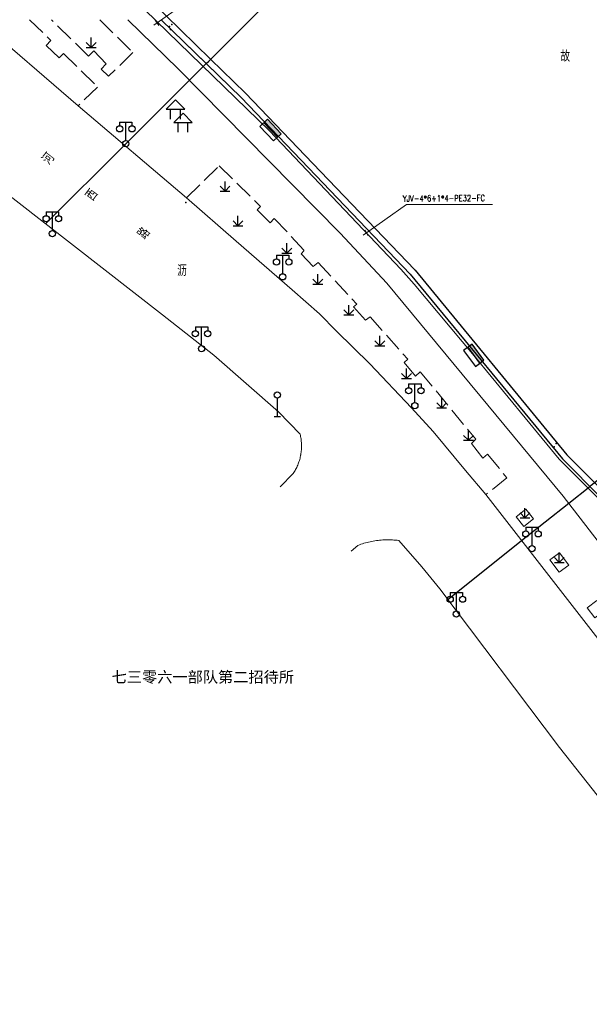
# Model space of a CAD drawing. Extents: x 39508475 to 39522402, y 3783947 to 3795549.
# Tile 316 of 323: x 39517274 to 39517366, y 3793591 to 3793750. Entities that reach past the tile are written whole.
import ezdxf
from ezdxf.enums import TextEntityAlignment as Align

# ---------------------------------------------------------------- set-up
doc = ezdxf.new("R2010")
doc.units = 0
doc.header["$PDSIZE"] = 0.2
doc.linetypes.add('X0', pattern=[4, 3, -1])
doc.layers.get('0').update_dxf_attribs({"linetype": 'CONTINUOUS'})
for name, color, linetype in [('DLSS', 4, 'CONTINUOUS'), ('JCDL_CLKZD', 142, 'CONTINUOUS'), ('JCDL_DMX_F', 30, 'CONTINUOUS'), ('JCDL_JMDD_F', 231, 'CONTINUOUS'), ('JCDL_JT_ZJ', 100, 'CONTINUOUS'), ('JCDL_JTD_F', 100, 'CONTINUOUS'), ('JCDL_SX_ZJ', 5, 'CONTINUOUS'), ('SXSS', 5, 'CONTINUOUS'), ('ZBTZ', 3, 'CONTINUOUS'), ('zdh', 7, 'CONTINUOUS'), ('拆迁面积', 10, 'CONTINUOUS'), ('断面线', 2, 'CONTINUOUS')]:
    doc.layers.add(name, color=color, linetype=linetype)
for name, color, linetype, lineweight in [('JCDL_JMDX', 1, 'CONTINUOUS', 0), ('JCDL_ZBX', 3, 'CONTINUOUS', 0), ('JCDL_ZBX_F', 7, 'CONTINUOUS', 0), ('TEXT1_ZJ', 7, 'CONTINUOUS', 0), ('TEXTL_ZJ', 7, 'CONTINUOUS', 0), ('道路照明-管道', 40, 'CONTINUOUS', 18)]:
    doc.layers.add(name, color=color, linetype=linetype, lineweight=lineweight)
doc.styles.add('HT', font='simhei.ttf')
doc.styles.add('HZ', font='rs', dxfattribs={"width": 0.8, "bigfont": 'hztxt'})
doc.styles.get("Standard").update_dxf_attribs({"font": 'txt', "width": 1.1})
doc.linetypes.add('HOT_WATER_SUPPLY', pattern='A,12.7,-5.08,["HW",Standard,S=2.54,R=0,X=-2.54,Y=-1.27],-5.08', length=22.86)
doc.linetypes.add('X35', pattern='A,2,[150,AAA.SHX,S=1,R=0,X=0,Y=1],2,[177,AAA.SHX,S=1,R=0,X=0,Y=0.8],1e-09', length=4)
doc.linetypes.add('ZIGZAG', pattern='A,0.00254,-5.08,[131,ltypeshp.shx,S=5.08,R=0,X=-5.08,Y=0],-10.16,[131,ltypeshp.shx,S=5.08,R=180,X=5.08,Y=0],-5.08', length=20.32254)

# ---------------------------------------------------------------- blocks, each defined once
blk = doc.blocks.new('4241000')
at = {"color": 0, "linetype": 'Continuous'}
for p, q in [((0, 3), (0, 0)), ((-0.5, 0), (0.5, 0))]:
    blk.add_line(p, q, dxfattribs=at)
blk.add_circle((0, 3.5), 0.5, dxfattribs=at)
blk = doc.blocks.new('9530003')
at = {"color": 0}
for p, q in [((0, 0), (0, 1.6)), ((-0.8, 0), (0.8, 0))]:
    blk.add_line(p, q, dxfattribs=at)
at = {"color": 0, "linetype": 'Continuous'}
for points in [[(0, 0), (-0.8, 0.8)], [(0, 0), (0.8, 0.8)]]:
    blk.add_lwpolyline(points, dxfattribs=at)
blk = doc.blocks.new('3521000')
at = {"color": 0}
for p, q in [((-1, 3.5), (1, 3.5)), ((0, 0.5), (0, 3.5))]:
    blk.add_line(p, q, dxfattribs=at)
at = {"color": 0, "linetype": 'Continuous', "flags": 128}
for points in [[(-1, 3.5), (-1, 2.9)], [(1, 3.5), (1, 2.9)]]:
    blk.add_lwpolyline(points, dxfattribs=at)
at = {"color": 0}
for centre in [(-1, 2.4), (1, 2.4), (0, 0)]:
    blk.add_circle(centre, 0.5, dxfattribs=at)
blk = doc.blocks.new('3621000')
at = {"color": 0}
for p, q in [((0, 3.1), (-1.5, 1.6)), ((-1.5, 1.6), (1.5, 1.6)), ((-0.8, 0), (-0.8, 1.6)), ((1.5, 1.6), (0, 3.1)), ((0.8, 0), (0.8, 1.6))]:
    blk.add_line(p, q, dxfattribs=at)
blk = doc.blocks.new('控制箱')
at = {"layer": '拆迁面积', "ltscale": 0.1}
blk.add_hatch(color=3, dxfattribs=at).paths.add_polyline_path([(39516847.8, 3790949.3), (39516847.8, 3790957.8), (39516815.7, 3790957.8), (39516815.7, 3790949.3)])
at = {"layer": '拆迁面积', "color": 3, "ltscale": 0.1}
blk.add_line((39516815.7, 3790957.8), (39516847.8, 3790957.8), dxfattribs=at)
blk.add_lwpolyline([(39516815.7, 3790966.3), (39516847.8, 3790966.3), (39516847.8, 3790949.3), (39516815.7, 3790949.3)], close=True, dxfattribs=at)

msp = doc.modelspace()

# ---------------------------------------------------------------- linework, layer by layer
at = {"layer": 'DLSS', "linetype": 'Continuous', "lineweight": 20}
for points in [[(39517308.82033, 3793714.1963), (39517300.77099, 3793721.22299), (39517283.28701, 3793736.088), (39517267.13499, 3793750)], [(39517296.87952, 3793702.26557), (39517258.858, 3793731.91099), (39517250, 3793738.98814)], [(39517427.46681, 3793570.87739), (39517417.12599, 3793585.264), (39517369.44601, 3793647.051), (39517349.12799, 3793673.22699), (39517345.85499, 3793677.11901), (39517340.62364, 3793683.42257), (39517337.122, 3793687.232), (39517330.4027, 3793694.37269), (39517325.011, 3793699.62699), (39517322.25025, 3793702.45533), (39517317.82001, 3793706.34), (39517308.82033, 3793714.1963)], [(39517315.88701, 3793674.456), (39517317.996, 3793676.607), (39517318.10304, 3793676.77122), (39517318.20573, 3793676.93819), (39517318.30434, 3793677.10761), (39517318.39881, 3793677.27936), (39517318.48909, 3793677.45336), (39517318.57512, 3793677.6295), (39517318.65685, 3793677.80767), (39517318.73423, 3793677.98778), (39517318.80723, 3793678.1697), (39517318.87578, 3793678.35335), (39517318.93987, 3793678.5386), (39517318.99944, 3793678.72535), (39517319.05446, 3793678.9135), (39517319.10491, 3793679.10292), (39517319.15074, 3793679.29351), (39517319.19194, 3793679.48516), (39517319.20862, 3793679.57208), (39517319.22847, 3793679.67775), (39517319.26032, 3793679.87116), (39517319.28748, 3793680.0653), (39517319.30991, 3793680.26003), (39517319.32762, 3793680.45526), (39517319.34058, 3793680.65085), (39517319.3488, 3793680.8467), (39517319.35226, 3793681.0427), (39517319.35096, 3793681.23872), (39517319.34492, 3793681.43465), (39517319.33412, 3793681.63037), (39517319.31857, 3793681.82578), (39517319.29829, 3793682.02075), (39517319.27329, 3793682.21518), (39517319.24358, 3793682.40894), (39517319.20918, 3793682.60192), (39517319.1701, 3793682.79401), (39517319.12599, 3793682.985), (39517315.608, 3793686.604), (39517305.18601, 3793695.789), (39517296.87952, 3793702.26557)], [(39517327.379, 3793664.079), (39517328.45901, 3793665.008), (39517328.70048, 3793665.09928), (39517328.94381, 3793665.18551), (39517329.18875, 3793665.26704), (39517329.43522, 3793665.34384), (39517329.68312, 3793665.41587), (39517329.93237, 3793665.48312), (39517330.18286, 3793665.54555), (39517330.43451, 3793665.60315), (39517330.68722, 3793665.65589), (39517330.9409, 3793665.70375), (39517331.19545, 3793665.74672), (39517331.45079, 3793665.78478), (39517331.66435, 3793665.81234), (39517331.70681, 3793665.81791), (39517331.96342, 3793665.84611), (39517332.22052, 3793665.86935), (39517332.47803, 3793665.88765), (39517332.73584, 3793665.90098), (39517332.99386, 3793665.90934), (39517333.25199, 3793665.91273), (39517333.51015, 3793665.91115), (39517333.76822, 3793665.90459), (39517334.02612, 3793665.89307), (39517334.28374, 3793665.87659), (39517334.54101, 3793665.85514), (39517334.79781, 3793665.82874), (39517335.054, 3793665.79699), (39517338.766, 3793661.52), (39517341.695, 3793657.961), (39517361.02, 3793632.34099), (39517393.722, 3793590.946)]]:
    msp.add_lwpolyline(points, dxfattribs=at)
at = {"layer": 'JCDL_CLKZD'}
msp.add_point((39517300.686, 3793720.46), dxfattribs=at)
at = {"layer": 'JCDL_DMX_F', "color": 3, "linetype": 'X35', "lineweight": 0}
for points in [[(39517291.29191, 3793750), (39517299.44401, 3793742.04801), (39517317.84839, 3793723.3671)], [(39517317.84839, 3793723.3671), (39517325.60101, 3793715.49799), (39517333.15399, 3793707.387), (39517361.61392, 3793672.99573), (39517381.688, 3793646.922), (39517431.69003, 3793578.87179)]]:
    msp.add_lwpolyline(points, dxfattribs=at)
at = {"layer": 'JCDL_JMDX', "color": 6, "lineweight": 0}
for points in [[(39517320.4746, 3793726.03521), (39517309.587, 3793737.41199), (39517296.70023, 3793750)], [(39517367.75599, 3793672.69799), (39517361.48, 3793678.983), (39517336.918, 3793708.85299), (39517320.4746, 3793726.03521)]]:
    msp.add_lwpolyline(points, dxfattribs=at)
at = {"layer": 'JCDL_ZBX', "color": 114, "linetype": 'Continuous', "lineweight": 0, "true_color": 0x009944}
for points in [[(39517355.59899, 3793670.84601), (39517354.04401, 3793669.611), (39517355.2816, 3793668.05272), (39517356.83661, 3793669.28771), (39517355.59899, 3793670.84601)], [(39517360.998, 3793663.82699), (39517359.46, 3793662.65299), (39517360.97746, 3793660.66506), (39517362.51545, 3793661.83906), (39517360.998, 3793663.82699)], [(39517367.04601, 3793656.09599), (39517365.48499, 3793654.922), (39517366.70633, 3793653.29807), (39517368.26734, 3793654.47207), (39517367.04601, 3793656.09599)]]:
    msp.add_lwpolyline(points, dxfattribs=at)
at = {"layer": 'JCDL_ZBX_F', "color": 114, "linetype": 'X0', "lineweight": 0, "true_color": 0x009944}
for points in [[(39517275.39761, 3793750), (39517278.87759, 3793746.61827), (39517278.122, 3793745.852), (39517280.222, 3793743.84401), (39517280.929, 3793744.55), (39517286.41601, 3793739.10001), (39517283.28701, 3793736.088)], [(39517286.75512, 3793750), (39517292.13001, 3793744.692), (39517288.19523, 3793740.84914), (39517286.9888, 3793741.98209), (39517287.823, 3793742.888), (39517285.796, 3793744.97501), (39517284.961, 3793744.12599), (39517278.97067, 3793750)], [(39517300.77099, 3793721.22299), (39517306.05481, 3793726.36509), (39517312.71501, 3793719.793), (39517312.16582, 3793719.2349), (39517312.9838, 3793718.42558)], [(39517312.9838, 3793718.42558), (39517314.27201, 3793717.151), (39517314.95599, 3793717.867), (39517319.796, 3793712.70201), (39517319.299, 3793712.136), (39517321.22001, 3793710.118), (39517322.064, 3793710.73001), (39517328.266, 3793704.01199), (39517327.76471, 3793703.55668), (39517329.71, 3793701.415), (39517330.415, 3793701.98801), (39517336.49799, 3793695.092), (39517335.91433, 3793694.55938), (39517337.77647, 3793692.38758), (39517338.534, 3793693.06301), (39517347.49339, 3793682.17913), (39517346.798, 3793681.503), (39517348.65621, 3793679.09883), (39517349.402, 3793679.746), (39517352.522, 3793675.92799), (39517349.12799, 3793673.22699)]]:
    msp.add_lwpolyline(points, dxfattribs=at)
at = {"layer": 'SXSS', "color": 6, "linetype": 'HOT_WATER_SUPPLY', "ltscale": 0.5, "flags": 128}
msp.add_lwpolyline([(39517091.34884, 3793938.89823), (39517120.73678, 3793918.6078), (39517129.27617, 3793912.71192, -0.018762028), (39517129.33626, 3793912.66701), (39517137.34558, 3793906.19924), (39517140.22166, 3793904.31506), (39517140.9423, 3793903.97077), (39517141.49897, 3793903.73419), (39517142.05454, 3793903.52245, -0.061990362), (39517142.27273, 3793903.40664), (39517145.01232, 3793901.48462, -0.033278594), (39517145.11585, 3793901.40119), (39517160.47786, 3793887.2372, -0.038232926), (39517160.5819, 3793887.12541), (39517161.5849, 3793885.86742, -0.026156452), (39517161.64572, 3793885.78237), (39517162.68145, 3793884.16112), (39517164.06474, 3793881.99581), (39517165.75411, 3793879.64999), (39517166.65616, 3793878.60953), (39517217.02042, 3793829.19259), (39517218.30974, 3793830.65127, -0.418890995), (39517219.73314, 3793830.72761), (39517234.88913, 3793816.8946, -0.41421405), (39517234.95361, 3793815.48186), (39517233.15187, 3793813.50781), (39517234.99919, 3793811.66848), (39517250.69877, 3793796.33288), (39517297.39899, 3793750.71535), (39517304.66093, 3793743.62178), (39517310.28576, 3793738.12734, -0.008424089), (39517310.30947, 3793738.1034), (39517321.19707, 3793726.72661), (39517337.64047, 3793709.5444, -0.018812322), (39517337.6904, 3793709.48813), (39517362.22173, 3793679.65543), (39517368.33766, 3793673.53072), (39517369.34764, 3793673.06343, -0.022707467), (39517369.42821, 3793673.02161), (39517370.43435, 3793672.43998, -0.024977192), (39517370.51819, 3793672.38575), (39517371.67071, 3793671.55591, -0.02848419), (39517371.75916, 3793671.48423), (39517373.00069, 3793670.35526, -0.022824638), (39517373.06534, 3793670.29086), (39517373.50153, 3793669.81465, -0.015029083), (39517373.54077, 3793669.76913), (39517374.1915, 3793668.96682, -0.015028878), (39517374.22794, 3793668.91903), (39517374.60387, 3793668.39394, -0.011634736), (39517374.63007, 3793668.35548), (39517374.84074, 3793668.03026, -0.016968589), (39517374.87568, 3793667.97209), (39517375.62775, 3793666.61785, -0.025051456), (39517375.67192, 3793666.52798), (39517376.13171, 3793665.46064, -0.020316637), (39517376.16079, 3793665.3848), (39517376.44988, 3793664.52825, -0.020085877), (39517376.47248, 3793664.45119), (39517376.78585, 3793663.1987, -0.024323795), (39517376.80484, 3793663.10333), (39517376.96849, 3793662.00484), (39517379.11021, 3793658.13043), (39517426.30887, 3793594.87793, -0.003926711), (39517426.31817, 3793594.86527), (39517434.81967, 3793583.09072), (39517436.76439, 3793584.42799, -0.406736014), (39517438.14022, 3793584.19151), (39517450.19222, 3793567.59151, -0.406158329), (39517449.9926, 3793566.21129), (39517448.29566, 3793564.90632), (39517450.25115, 3793562.1017), (39517459.86513, 3793549.11166), (39517497.17498, 3793502.62951), (39517557.06115, 3793433.10859), (39517565.52492, 3793427.25339, -0.065159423), (39517565.71739, 3793427.07929), (39517585.85926, 3793403.42299), (39517587.19575, 3793402.65261), (39517588.57126, 3793402.37875, -0.20278634), (39517589.21574, 3793401.94098), (39517590.69775, 3793399.64898)], format="xyb", dxfattribs=at)
at = {"layer": 'SXSS', "flags": 128}
msp.add_lwpolyline([(39517296.70023, 3793750), (39517303.96216, 3793742.90643), (39517309.587, 3793737.41199), (39517320.4746, 3793726.03521), (39517336.918, 3793708.85299), (39517361.48, 3793678.983), (39517367.75599, 3793672.69799), (39517368.92773, 3793672.15587), (39517369.93387, 3793671.57423), (39517371.08639, 3793670.74438), (39517372.32792, 3793669.61541), (39517372.76412, 3793669.1392), (39517373.41484, 3793668.3369), (39517373.79077, 3793667.81181), (39517374.00144, 3793667.48658), (39517374.75351, 3793666.13235), (39517375.2133, 3793665.06501), (39517375.50238, 3793664.20847), (39517375.81576, 3793662.95598), (39517376.006, 3793661.679), (39517378.26799, 3793657.587), (39517425.50741, 3793594.27989), (39517434.581, 3793581.71299)], dxfattribs=at)
at = {"layer": 'zdh'}
for p in [(39517298.005, 3793748.908, 36.635), (39517298.4, 3793749.249, 35.233), (39517298.209, 3793748.425, 36.59), (39517360.175, 3793680.945, 36.613), (39517360.463, 3793681.508, 35.259)]:
    msp.add_point(p, dxfattribs=at)
at = {"layer": '断面线', "color": 1, "flags": 128}
for points in [[(39517278.01427, 3793716.97483), (39517290.77181, 3793729.72436), (39517301.25939, 3793740.20535), (39517303.96216, 3793742.90643), (39517304.3567, 3793743.30072), (39517311.06019, 3793750), (39517318.14485, 3793757.08021), (39517325.37042, 3793764.30124), (39517332.2792, 3793771.20568), (39517339.22842, 3793778.15053), (39517347.77099, 3793786.68774), (39517348.07093, 3793786.98749), (39517350.86197, 3793789.77677), (39517353.69813, 3793792.61116), (39517354.36548, 3793793.27809), (39517360.81142, 3793799.71998), (39517365.58085, 3793804.48641)], [(39517342.97807, 3793656.25998), (39517354.90622, 3793665.78282), (39517362.49975, 3793671.84513), (39517365.89829, 3793674.55836), (39517366.14822, 3793674.75789), (39517373.84342, 3793680.90136), (39517381.99238, 3793687.40709), (39517389.92517, 3793693.74024), (39517399.12121, 3793701.08191), (39517407.64237, 3793707.88479), (39517414.53572, 3793713.38811), (39517414.65223, 3793713.48112), (39517417.88492, 3793716.06195), (39517419.99598, 3793717.74731), (39517421.73641, 3793719.13679), (39517428.5382, 3793724.567), (39517436.00264, 3793730.52625)]]:
    msp.add_lwpolyline(points, dxfattribs=at)
at = {"layer": '道路照明-管道', "color": 0, "ltscale": 0.1}
for p, q in [((39517295.48354, 3793749.1183), (39517302.45311, 3793754.06182)), ((39517295.71149, 3793749.91761), (39517296.29049, 3793749.0741)), ((39517329.33209, 3793715.16613), (39517336.30165, 3793720.10966)), ((39517336.30165, 3793720.10966), (39517350.17114, 3793720.10966)), ((39517329.56003, 3793715.96544), (39517330.13903, 3793715.12194))]:
    msp.add_line(p, q, dxfattribs=at)
at = {"layer": '道路照明-管道', "linetype": 'ZIGZAG', "ltscale": 0.05, "flags": 128}
msp.add_lwpolyline([(39517116.79434, 3794014.23872), (39517111.52443, 3794014.23872), (39517090.54133, 3793938.49885), (39517095.37021, 3793935.17833), (39517139.66562, 3793903.10909), (39517141.49551, 3793902.15295), (39517144.25488, 3793900.0228), (39517159.63719, 3793885.95318), (39517162.02027, 3793882.1941), (39517165.40681, 3793877.68318), (39517180.40916, 3793863.24589), (39517211.7233, 3793830.99391), (39517216.51631, 3793827.69764), (39517218.96212, 3793829.32658), (39517233.63698, 3793816.04448), (39517231.13964, 3793813.19257), (39517244.87382, 3793799.91047), (39517277.58766, 3793767.63586), (39517314.17626, 3793732.05497), (39517335.40234, 3793709.68143), (39517337.53459, 3793707.23803), (39517347.25514, 3793695.64751), (39517360.94313, 3793678.94202), (39517367.7888, 3793672.09378), (39517369.85832, 3793670.9034), (39517371.92783, 3793669.21182), (39517373.24481, 3793667.64552), (39517373.9974, 3793666.32986), (39517374.93808, 3793663.94909), (39517375.62794, 3793661.06713), (39517381.34504, 3793652.69657), (39517410.62385, 3793612.88469), (39517434.51237, 3793580.87585), (39517437.22095, 3793582.57954), (39517442.43739, 3793575.46409), (39517448.48235, 3793567.17858), (39517446.07476, 3793565.1742), (39517459.21627, 3793547.2352), (39517470.05047, 3793533.50535), (39517502.18805, 3793493.83266), (39517534.11637, 3793456.58284), (39517556.32277, 3793431.25604), (39517564.84967, 3793425.74405), (39517568.46107, 3793421.23426)], dxfattribs=at)

# ---------------------------------------------------------------- block references
at = {"layer": 'JCDL_JMDD_F'}
for name, p in [('3621000', (39517298.99686, 3793733.92636)), ('3621000', (39517300.21355, 3793731.80061)), ('3521000', (39517290.96899, 3793729.955)), ('3521000', (39517279.106, 3793715.415)), ('3521000', (39517316.306, 3793708.42699)), ('3521000', (39517303.2, 3793696.822)), ('3521000', (39517337.65, 3793687.608)), ('3521000', (39517356.576, 3793664.47201)), ('3521000', (39517344.357, 3793653.91099))]:
    msp.add_blockref(name, p, dxfattribs=at)
at = {"layer": 'JCDL_JTD_F'}
msp.add_blockref('4241000', (39517315.43301, 3793685.836), dxfattribs=at)
at = {"layer": 'ZBTZ'}
for p in [(39517285.38642, 3793745.51492), (39517306.99405, 3793722.26395), (39517309.0834, 3793716.67676), (39517316.9925, 3793712.2655), (39517321.99175, 3793707.26625), (39517326.991, 3793702.267), (39517331.99025, 3793697.26775), (39517336.32283, 3793692.00183), (39517341.98875, 3793687.26925), (39517346.32133, 3793682.00333), (39517355.44027, 3793669.4494), (39517360.98775, 3793662.246)]:
    msp.add_blockref('9530003', p, dxfattribs=at)
at = {"layer": '拆迁面积', "color": 3, "zscale": 0.1}
for p, xscale, yscale, rotation in [((37081872.1424, 6928717.87408), -0.1000000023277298, 0.09999999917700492, 133.3219443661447), ((37473999.47687, 7197259.26315), -0.1000000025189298, 0.09999999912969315, 126.4584977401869)]:
    msp.add_blockref('控制箱', p, dxfattribs=dict(at, xscale=xscale, yscale=yscale, rotation=rotation))

# ---------------------------------------------------------------- texts
at = {"layer": 'JCDL_JT_ZJ', "lineweight": 0, "style": 'HZ', "width": 0.8}
for s, rotation, p in [('河', 51.9461767, (39517279.07851, 3793726.05364)), ('西', 53.4663187, (39517286.13447, 3793720.21647)), ('路', 52.7757736, (39517294.53492, 3793713.99487))]:
    msp.add_text(s, height=1.8, rotation=rotation, dxfattribs=at).set_placement(p, align=Align.BOTTOM_LEFT)
msp.add_text('沥', height=1.8, dxfattribs=at).set_placement((39517299.27066, 3793708.00684), align=Align.BOTTOM_LEFT)
at = {"layer": 'JCDL_SX_ZJ', "lineweight": 0, "style": 'HZ', "width": 0.8}
msp.add_text('故', height=1.8, dxfattribs=at).set_placement((39517361.16089, 3793742.66499), align=Align.BOTTOM_LEFT)
at = {"layer": 'TEXT1_ZJ', "style": 'HT'}
msp.add_text('七三零六一部队第二招待所', height=1.8, dxfattribs=at).set_placement((39517288.6808, 3793642.29089), align=Align.BOTTOM_LEFT)
at = {"layer": 'TEXTL_ZJ', "style": 'HZ', "width": 0.8}
msp.add_text('YJV-4*6+1*4-PE32-FC', height=1, rotation=0.4259321, dxfattribs=at).set_placement((39517335.71465, 3793720.27694), align=Align.BOTTOM_LEFT)

doc.saveas('drawing.dxf')
